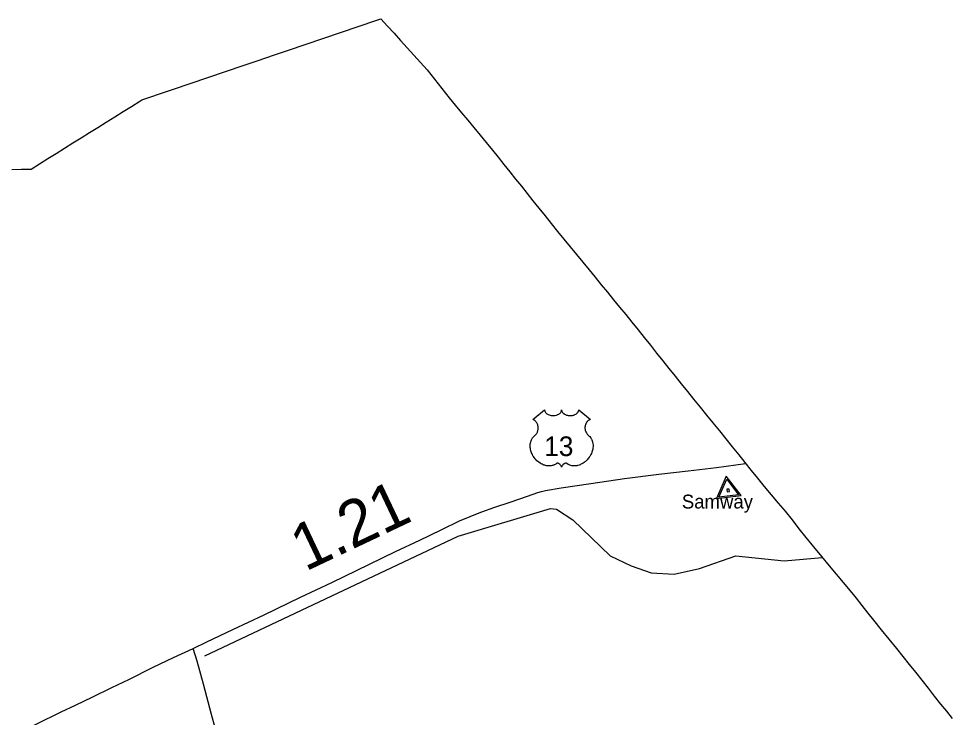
# Model space of a CAD drawing. Extents: x 2093524 to 2270757, y 289120 to 570408.
# Drawn here: x 2203005 to 2213103, y 552769 to 560323 of the extents above; entities that cross this region are included whole.
import ezdxf

# ---------------------------------------------------------------- set-up
doc = ezdxf.new("R2010")
doc.units = 0
for name, color, linetype in [('Exist Boundary Political CountyLine', 7, 'Continuous'), ('Exist Hydrographic Misc Water Feature', 7, 'Continuous'), ('Exist Road Primary US Attributed', 7, 'Continuous'), ('Exist Road Primary US Mileage Hundredths English Label', 7, 'Continuous'), ('Exist Road Primary US Shield CELL', 7, 'Continuous'), ('Exist Road Primary US Shield Number Label', 7, 'Continuous'), ('Exist Road Secondary Type 51 Attributed', 7, 'Continuous'), ('Exist Survey Geodetic Marker CELL', 7, 'Continuous'), ('Exist Survey Geodetic Marker Label', 7, 'Continuous')]:
    doc.layers.add(name, color=color, linetype=linetype)

msp = doc.modelspace()

# ---------------------------------------------------------------- linework, layer by layer
at = {"layer": 'Exist Boundary Political CountyLine'}
for points in [[(2202931, 558694), (2203035, 558696), (2203139, 558698), (2203229, 558754), (2203320, 558810), (2203410, 558867), (2203501, 558923), (2203591, 558980), (2203682, 559036), (2203772, 559092), (2203863, 559148), (2203953, 559205), (2204044, 559261), (2204134, 559318), (2204225, 559374), (2204315, 559430), (2204339, 559445), (2204434, 559478), (2204530, 559510), (2204626, 559543), (2204722, 559575), (2204817, 559608), (2204913, 559640), (2205009, 559673), (2205104, 559705), (2205200, 559738), (2205296, 559770), (2205391, 559803), (2205487, 559835), (2205583, 559868), (2205678, 559900), (2205774, 559933), (2205870, 559966), (2205966, 559998), (2206061, 560031), (2206157, 560063), (2206252, 560096), (2206348, 560128), (2206444, 560161), (2206540, 560193), (2206635, 560226), (2206731, 560258), (2206826, 560291), (2206922, 560323)], [(2206922, 560323), (2206994, 560244), (2207065, 560165), (2207136, 560086), (2207208, 560007), (2207279, 559928), (2207350, 559849), (2207422, 559770), (2207502, 559669), (2207582, 559569), (2207662, 559468), (2207728, 559387), (2207795, 559307), (2207862, 559226), (2207929, 559145), (2207996, 559065), (2208062, 558984), (2208129, 558903), (2208192, 558825), (2208254, 558746), (2208317, 558668), (2208380, 558589), (2208442, 558511), (2208504, 558432), (2208567, 558354), (2208630, 558275), (2208698, 558191), (2208766, 558108), (2208834, 558024), (2208902, 557940), (2208971, 557856), (2209039, 557772), (2209107, 557689), (2209174, 557608), (2209240, 557527), (2209306, 557447), (2209372, 557366), (2209438, 557285), (2209505, 557205), (2209571, 557124), (2209638, 557041), (2209704, 556958), (2209771, 556875), (2209838, 556792), (2209904, 556708), (2209971, 556625), (2210038, 556542), (2210105, 556459), (2210172, 556376), (2210238, 556293), (2210305, 556210), (2210375, 556124), (2210444, 556038), (2210514, 555952), (2210584, 555866), (2210654, 555781), (2210723, 555695), (2210793, 555609), (2210860, 555524), (2210928, 555439), (2210995, 555354), (2211070, 555265), (2211145, 555176), (2211220, 555086), (2211295, 554997), (2211370, 554903), (2211444, 554809), (2211519, 554714), (2211603, 554612), (2211687, 554509), (2211771, 554406), (2211847, 554316), (2211923, 554226), (2211999, 554136), (2212062, 554057), (2212125, 553977), (2212188, 553897), (2212251, 553818), (2212334, 553716), (2212418, 553615), (2212501, 553514), (2212569, 553428), (2212637, 553342)], [(2212637, 553342), (2212705, 553256), (2212773, 553171), (2212841, 553085), (2212908, 552999), (2212976, 552913), (2213040, 552835), (2213103, 552757)]]:
    msp.add_lwpolyline(points, dxfattribs=at)
at = {"layer": 'Exist Hydrographic Misc Water Feature'}
msp.add_lwpolyline([(2205020, 553433), (2207760, 554729), (2208757, 555027), (2208824, 555019), (2209000, 554904), (2209402, 554516), (2209628, 554406), (2209845, 554333), (2210095, 554318), (2210369, 554378), (2210760, 554515), (2211285, 554461), (2211696, 554498)], dxfattribs=at)
at = {"layer": 'Exist Road Primary US Attributed'}
for points in [[(2204892, 553515), (2205041, 553586), (2205322, 553718), (2205661, 553878), (2206055, 554067), (2206394, 554227), (2206799, 554424), (2207082, 554562), (2207343, 554686), (2207574, 554795), (2207779, 554897), (2207845, 554921), (2207931, 554960), (2208014, 554990), (2208154, 555041), (2208320, 555096), (2208509, 555160), (2208621, 555200), (2208661, 555210), (2208704, 555223), (2208874, 555250), (2209194, 555298), (2209557, 555353), (2209929, 555399), (2210248, 555433), (2210552, 555471), (2210868, 555515)], [(2202820, 552519), (2203035, 552621), (2203202, 552700), (2203465, 552828), (2203621, 552901), (2203806, 552992), (2204013, 553091), (2204196, 553178), (2204461, 553310), (2204679, 553416), (2204892, 553515)]]:
    msp.add_lwpolyline(points, dxfattribs=at)
at = {"layer": 'Exist Road Primary US Shield CELL'}
msp.add_lwpolyline([(2208694, 556093), (2208694, 556088), (2208695, 556082), (2208696, 556078), (2208699, 556072), (2208704, 556065), (2208711, 556057), (2208718, 556051), (2208724, 556048), (2208732, 556043), (2208742, 556039), (2208753, 556036), (2208765, 556033), (2208777, 556032), (2208789, 556032), (2208803, 556033), (2208817, 556036), (2208824, 556037), (2208831, 556040), (2208838, 556043), (2208846, 556047), (2208852, 556051), (2208857, 556054), (2208864, 556061), (2208869, 556068), (2208872, 556072), (2208874, 556075), (2208876, 556083), (2208877, 556086), (2208878, 556093), (2208878, 556087), (2208879, 556084), (2208880, 556080), (2208881, 556076), (2208884, 556071), (2208887, 556066), (2208893, 556059), (2208896, 556056), (2208900, 556053), (2208908, 556047), (2208918, 556042), (2208923, 556040), (2208929, 556038), (2208935, 556036), (2208942, 556035), (2208949, 556034), (2208955, 556033), (2208962, 556032), (2208968, 556032), (2208975, 556032), (2208982, 556032), (2208988, 556033), (2208995, 556034), (2209001, 556036), (2209009, 556038), (2209016, 556040), (2209022, 556043), (2209030, 556047), (2209037, 556051), (2209041, 556055), (2209047, 556060), (2209052, 556066), (2209055, 556071), (2209058, 556075), (2209060, 556080), (2209061, 556085), (2209062, 556090), (2209062, 556094), (2209190, 555991), (2209187, 555990), (2209180, 555987), (2209175, 555983), (2209166, 555977), (2209162, 555974), (2209158, 555970), (2209155, 555966), (2209152, 555963), (2209148, 555958), (2209145, 555952), (2209141, 555947), (2209139, 555942), (2209135, 555931), (2209133, 555925), (2209132, 555919), (2209130, 555908), (2209130, 555902), (2209130, 555897), (2209130, 555891), (2209131, 555886), (2209132, 555880), (2209133, 555875), (2209134, 555869), (2209137, 555862), (2209139, 555855), (2209145, 555844), (2209153, 555832), (2209158, 555826), (2209164, 555820), (2209171, 555814), (2209176, 555810), (2209181, 555805), (2209189, 555796), (2209192, 555791), (2209195, 555786), (2209198, 555781), (2209201, 555776), (2209204, 555771), (2209208, 555760), (2209212, 555749), (2209213, 555744), (2209216, 555731), (2209216, 555725), (2209217, 555712), (2209218, 555698), (2209216, 555683), (2209214, 555667), (2209212, 555657), (2209208, 555646), (2209205, 555636), (2209199, 555621), (2209194, 555610), (2209187, 555598), (2209182, 555590), (2209177, 555582), (2209170, 555573), (2209162, 555563), (2209153, 555553), (2209145, 555545), (2209135, 555536), (2209129, 555531), (2209120, 555525), (2209109, 555517), (2209097, 555510), (2209087, 555505), (2209078, 555501), (2209067, 555497), (2209048, 555491), (2209041, 555490), (2209033, 555489), (2209025, 555488), (2209017, 555488), (2209007, 555488), (2208998, 555488), (2208988, 555490), (2208978, 555492), (2208968, 555495), (2208959, 555498), (2208949, 555503), (2208933, 555513), (2208929, 555516), (2208926, 555516), (2208920, 555517), (2208914, 555515), (2208908, 555513), (2208905, 555511), (2208900, 555508), (2208896, 555505), (2208892, 555501), (2208889, 555497), (2208887, 555495), (2208882, 555488), (2208881, 555484), (2208879, 555480), (2208877, 555474), (2208875, 555482), (2208873, 555487), (2208870, 555491), (2208867, 555495), (2208863, 555501), (2208859, 555505), (2208854, 555508), (2208849, 555512), (2208845, 555514), (2208841, 555515), (2208836, 555516), (2208833, 555517), (2208829, 555517), (2208825, 555516), (2208819, 555511), (2208814, 555508), (2208808, 555504), (2208801, 555500), (2208796, 555498), (2208789, 555495), (2208782, 555493), (2208774, 555491), (2208766, 555489), (2208759, 555488), (2208751, 555487), (2208744, 555487), (2208737, 555487), (2208730, 555488), (2208722, 555488), (2208713, 555490), (2208705, 555492), (2208696, 555494), (2208687, 555497), (2208678, 555500), (2208666, 555505), (2208658, 555509), (2208645, 555517), (2208630, 555527), (2208619, 555536), (2208611, 555544), (2208598, 555556), (2208591, 555565), (2208580, 555579), (2208573, 555590), (2208568, 555597), (2208561, 555610), (2208558, 555618), (2208553, 555629), (2208549, 555640), (2208546, 555649), (2208544, 555656), (2208542, 555667), (2208540, 555675), (2208539, 555685), (2208538, 555697), (2208538, 555707), (2208538, 555716), (2208539, 555726), (2208541, 555736), (2208543, 555746), (2208545, 555752), (2208547, 555760), (2208551, 555769), (2208555, 555778), (2208559, 555785), (2208564, 555792), (2208569, 555799), (2208576, 555806), (2208583, 555813), (2208589, 555818), (2208596, 555825), (2208600, 555829), (2208605, 555835), (2208609, 555841), (2208612, 555846), (2208616, 555854), (2208618, 555859), (2208621, 555868), (2208622, 555874), (2208624, 555882), (2208625, 555889), (2208625, 555899), (2208625, 555906), (2208624, 555915), (2208622, 555924), (2208620, 555931), (2208617, 555940), (2208614, 555946), (2208609, 555954), (2208604, 555962), (2208598, 555968), (2208592, 555974), (2208587, 555978), (2208582, 555982), (2208575, 555986), (2208569, 555989), (2208565, 555991)], close=True, dxfattribs=at)
at = {"layer": 'Exist Road Secondary Type 51 Attributed'}
msp.add_lwpolyline([(2205169, 552512), (2205091, 552801), (2205004, 553126), (2204935, 553376), (2204892, 553515)], dxfattribs=at)
at = {"layer": 'Exist Survey Geodetic Marker CELL'}
for points in [[(2210820, 555167), (2210659, 555375), (2210554, 555134)], [(2210792, 555176), (2210579, 555149), (2210663, 555343)], [(2210692, 555210), (2210688, 555238), (2210664, 555235), (2210668, 555207)]]:
    msp.add_lwpolyline(points, close=True, dxfattribs=at)

# ---------------------------------------------------------------- texts
at = {"layer": 'Exist Road Primary US Mileage Hundredths English Label'}
msp.add_text('1.21', height=500, rotation=25.3934, dxfattribs=at).set_placement((2206105, 554342))
at = {"layer": 'Exist Road Primary US Shield Number Label'}
msp.add_text('13', height=212.5, dxfattribs=at).set_placement((2208689, 555594))
at = {"layer": 'Exist Survey Geodetic Marker Label'}
msp.add_text('Samway', height=150, dxfattribs=at).set_placement((2210178, 555027))

doc.saveas('drawing.dxf')
